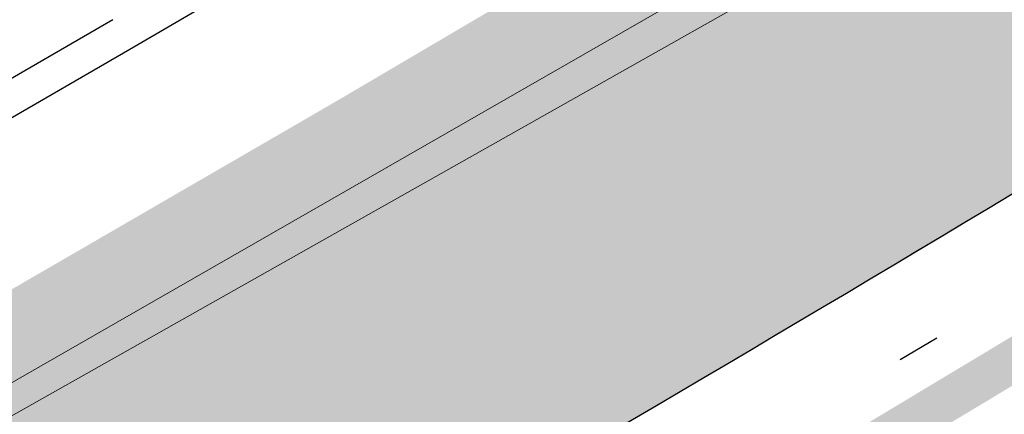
# Model space of a CAD drawing. Header units: metres. Extents: x 163628 to 167855, y 402678 to 405435.
# Tile 479 of 656: x 167393.715 to 167396.031, y 404860.605 to 404861.534. Entities that reach past the tile are written whole.
import ezdxf

# ---------------------------------------------------------------- set-up
doc = ezdxf.new("R2010")
doc.units = ezdxf.units.M
for name, pattern in [('X-CA190022.004-UO-DWM_Snelfietsroute$0$1-2', [3, 0, -2, 1]), ('X-CA190022.004-UO-DWM_Snelfietsroute$0$VH-GELEIDEBAND_50X200', [8, 4, -2, 0, -2]), ('X-CA190022.004-UO-DWM_Snelfietsroute$0$VH-OPSLUITBAND_80X200', [14, 8, -2, 2, -2])]:
    doc.linetypes.add(name, pattern=pattern)
for name, color, linetype, lineweight in [('X-CA190022.004-UO-BGT_Ondergrond$0$GE_316_WGDFietspad_Vlak_GEM', 253, 'Continuous', 9), ('X-CA190022.004-UO-BGT_Ondergrond$0$GE_479_BTDGroenvoorziening_grasenkruida_GEM', 253, 'Continuous', 9), ('X-CA190022.004-UO-DTM inmeting$0$B-WE-VH-VERHARDING_ASFALT-G', 246, 'Continuous', 0), ('X-CA190022.004-UO-DWM_Snelfietsroute$0$N-WE-VH-KANTOPSLUITING_ACHTERKANTBAND-G', 125, 'Continuous', 25), ('X-CA190022.004-UO-DWM_Snelfietsroute$0$N-WE-VH-KANTOPSLUITING_GELEIDEBAND_50X200-G', 125, 'X-CA190022.004-UO-DWM_Snelfietsroute$0$VH-GELEIDEBAND_50X200', 25), ('X-CA190022.004-UO-DWM_Snelfietsroute$0$N-WE-VH-KANTOPSLUITING_OPSLUITBAND_80X200-G', 125, 'X-CA190022.004-UO-DWM_Snelfietsroute$0$VH-OPSLUITBAND_80X200', 25), ('X-CA190022.004-UO-DWM_Snelfietsroute$0$N-WE-VW-MARKERING_LANGS_STREEP_12-G', 7, 'X-CA190022.004-UO-DWM_Snelfietsroute$0$1-2', 35), ('X-CA190022.004-UO-DWM_Snelfietsroute$0$N-WE-VW-MARKERING_LANGS_STREEP_DOORGETROKKEN_010-G', 125, 'Continuous', 25)]:
    doc.layers.add(name, color=color, linetype=linetype, lineweight=lineweight)
doc.layers.add('X-CA190022.004-UO-KL_Wenstracé_v0.3$0$N-WE-KL-TRACE_WENSTRACE-G 1.0m', color=74, linetype='Continuous', lineweight=35, transparency=0.6)

msp = doc.modelspace()

# ---------------------------------------------------------------- linework, layer by layer
at = {"layer": 'X-CA190022.004-UO-BGT_Ondergrond$0$GE_316_WGDFietspad_Vlak_GEM', "flags": 128}
msp.add_lwpolyline([(167368.981, 404846.466), (167381.557, 404853.698), (167382.306, 404854.129), (167386.437, 404856.505), (167387.316, 404857.01), (167388.203, 404857.52), (167398.04, 404863.177)], dxfattribs=at)
at = {"layer": 'X-CA190022.004-UO-BGT_Ondergrond$0$GE_479_BTDGroenvoorziening_grasenkruida_GEM', "flags": 128}
msp.add_lwpolyline([(167398.04, 404863.177), (167388.203, 404857.52), (167387.316, 404857.01), (167386.457, 404858.513), (167404.185, 404870.05), (167404.019, 404872.416), (167404.15, 404872.347), (167405.442, 404871.835), (167408.223, 404871.146), (167411.392, 404872.393), (167413.819, 404874.138), (167415.221, 404876.379), (167415.156, 404880.274), (167414.836, 404885.141), (167414.618, 404889.075), (167414.781, 404894.281), (167415.895, 404899.11), (167418.121, 404903.623), (167421.793, 404909.346), (167425.691, 404914.648), (167430.241, 404920.627), (167433.288, 404926.385), (167435.746, 404932.159)], dxfattribs=at)
at = {"layer": 'X-CA190022.004-UO-DTM inmeting$0$B-WE-VH-VERHARDING_ASFALT-G'}
msp.add_polyline3d([(167413.376, 404870.576, 9.069), (167409.294, 404868.793, 9.051), (167402.946, 404865.807, 9.04), (167397.19, 404862.576, 9.045), (167392.231, 404859.773, 9.029), (167387.419, 404856.919, 9.034), (167386.497, 404856.528, 9.036), (167382.221, 404854.07, 9.037), (167381.527, 404853.671, 9.03), (167374.765, 404849.697, 9.029), (167368.935, 404846.429, 9.02)], dxfattribs=at)
at = {"layer": 'X-CA190022.004-UO-DWM_Snelfietsroute$0$N-WE-VH-KANTOPSLUITING_ACHTERKANTBAND-G', "ltscale": 0.2, "flags": 128}
msp.add_lwpolyline([(167394.6523, 404860.2976, 0.021249), (167401.6548, 404864.7699, 0.021249)], format="xyb", dxfattribs=at)
msp.add_lwpolyline([(167381.5817, 404855.2899), (167381.9832, 404854.598), (167393.9345, 404861.5344)], dxfattribs=at)
at = {"layer": 'X-CA190022.004-UO-DWM_Snelfietsroute$0$N-WE-VH-KANTOPSLUITING_GELEIDEBAND_50X200-G', "ltscale": 0.2, "flags": 128}
msp.add_lwpolyline([(167394.7527, 404860.1246, 0.021252), (167401.7704, 404864.6067, 0.021252)], format="xyb", dxfattribs=at)
at = {"layer": 'X-CA190022.004-UO-DWM_Snelfietsroute$0$N-WE-VH-KANTOPSLUITING_OPSLUITBAND_80X200-G', "ltscale": 0.2, "flags": 128}
msp.add_lwpolyline([(167393.9746, 404861.4652, 0.023806), (167401.6854, 404866.4455, 0.023806)], format="xyb", dxfattribs=at)
msp.add_lwpolyline([(167381.5125, 404855.2497), (167381.9542, 404854.4886), (167393.9746, 404861.4652)], dxfattribs=at)
at = {"layer": 'X-CA190022.004-UO-DWM_Snelfietsroute$0$N-WE-VW-MARKERING_LANGS_STREEP_12-G', "linetype": 'X-CA190022.004-UO-DWM_Snelfietsroute$0$1-2', "const_width": 0.1, "flags": 128}
msp.add_lwpolyline([(167321.0534, 404815.0695, 0.001527), (167328.8316, 404819.5522), (167395.7566, 404858.3948, 0.023806), (167403.7512, 404863.5585, 0.023806)], format="xyb", dxfattribs=at)
at = {"layer": 'X-CA190022.004-UO-DWM_Snelfietsroute$0$N-WE-VW-MARKERING_LANGS_STREEP_DOORGETROKKEN_010-G', "const_width": 0.1, "flags": 128}
msp.add_lwpolyline([(167394.828, 404859.9949, 0.023806), (167402.6747, 404865.063, 0.023806)], format="xyb", dxfattribs=at)
at = {"layer": 'X-CA190022.004-UO-KL_Wenstracé_v0.3$0$N-WE-KL-TRACE_WENSTRACE-G 1.0m', "ltscale": 0.2, "const_width": 1, "flags": 128}
msp.add_lwpolyline([(167387.3651, 404856.6463), (167390.3606, 404858.3849), (167390.4072, 404858.4119), (167391.0252, 404858.7705), (167394.601, 404860.8459), (167394.7266, 404860.9189), (167395.5654, 404861.4134), (167396.3978, 404861.9156), (167397.225, 404862.4264), (167398.0469, 404862.9457), (167398.8634, 404863.4734), (167399.6744, 404864.0095), (167400.4802, 404864.5542), (167401.0822, 404864.9691), (167401.2785, 404865.1058), (167402.0736, 404865.6675), (167402.8618, 404866.2366), (167403.6444, 404866.8139), (167404.3135, 404867.3175), (167404.4193, 404867.398), (167405.1908, 404867.9921), (167405.9549, 404868.5931)], dxfattribs=at)

doc.saveas('drawing.dxf')
